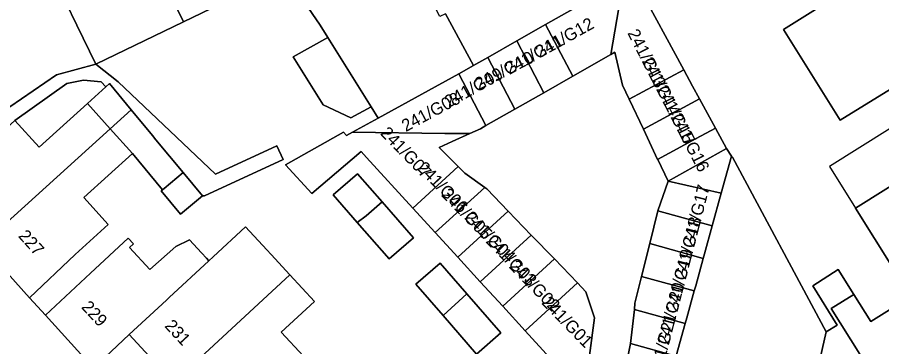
# Model space of a CAD drawing. Extents: x 159888 to 160761, y 384031 to 384750.
# Drawn here: x 160625.8 to 160696, y 384154.2 to 384181 of the extents above; entities that cross this region are included whole.
import ezdxf

# ---------------------------------------------------------------- set-up
doc = ezdxf.new("R2010")
doc.units = 0
for name, color, linetype in [('IMGEO_Erf', 7, 'Continuous'), ('IMGEO_Pand', 7, 'Continuous'), ('IMGEO_Pand_nummerreeks', 7, 'Continuous'), ('IMGEO_Pand_overbouw', 7, 'Continuous'), ('IMGEO_Voetpad_open', 7, 'Continuous')]:
    doc.layers.add(name, color=color, linetype=linetype)

msp = doc.modelspace()

# ---------------------------------------------------------------- linework, layer by layer
at = {"layer": 'IMGEO_Erf'}
for points in [[(160702.872, 384178.949), (160692.588, 384172.612), (160688.005, 384179.977), (160698.231, 384186.375)], [(160671.021, 384151.157), (160667.023, 384155.526), (160665.201, 384157.518), (160663.378, 384159.51), (160661.556, 384161.502), (160659.732, 384163.494), (160657.91, 384165.486), (160654.162, 384169.584), (160653.718, 384170.069), (160649.716, 384166.667), (160647.589, 384168.998), (160652.272, 384171.649), (160652.531, 384171.366), (160653.025, 384171.638), (160655.105, 384172.784), (160654.524, 384173.712), (160652.883, 384172.809), (160650.62, 384173.87), (160648.193, 384177.749), (160651.014, 384179.319), (160650.387, 384180.32), (160647.482, 384184.574), (160639.301, 384180.607), (160632.197, 384177.163), (160634.008, 384175.736), (160641.905, 384168.225), (160646.882, 384170.538), (160647.391, 384169.43), (160640.992, 384166.472), (160640.848, 384166.467), (160639.065, 384164.989), (160637.497, 384166.881), (160637.6, 384166.967), (160635.162, 384169.908), (160631.22, 384166.343), (160633.195, 384164.159), (160630.503, 384161.725), (160626.789, 384158.213), (160628.097, 384156.795), (160631.744, 384160.217), (160634.81, 384163.052), (160635.235, 384162.592), (160634.917, 384162.298), (160636.578, 384160.501), (160638.684, 384162.375), (160639.795, 384162.898), (160640.753, 384161.862), (160641.16, 384161.422), (160641.354, 384161.212), (160641.707, 384161.538), (160644.334, 384163.969), (160646.065, 384162.097), (160646.414, 384161.719), (160647.927, 384160.083), (160649.929, 384157.918), (160647.234, 384155.425), (160649.041, 384153.47)], [(160676.203, 384183.548), (160679.896, 384176.714), (160680.617, 384175.38), (160681.18, 384174.338), (160682.464, 384171.963), (160683.356, 384170.313), (160683.782, 384169.709), (160683.843, 384169.623), (160691.446, 384155.458), (160692.355, 384155.975), (160690.36, 384159.188), (160692.44, 384160.49), (160693.698, 384158.48), (160695.073, 384156.283), (160698.329, 384158.321), (160693.84, 384165.492), (160701.225, 384170.114)], [(160660.564, 384181.252), (160662.833, 384177.041), (160663.03, 384177.149), (160663.997, 384177.702), (160666.341, 384179.041), (160668.688, 384180.382), (160672.371, 384182.487)], [(160675.036, 384151.813), (160675.583, 384154.506), (160675.89, 384157.266), (160675.939, 384157.772), (160676.475, 384159.948), (160677.132, 384162.611), (160677.788, 384165.273), (160678.637, 384167.679), (160677.782, 384169.42), (160677.777, 384169.43), (160676.622, 384171.875), (160675.467, 384174.32), (160674.931, 384175.454), (160674.299, 384178.132), (160673.989, 384177.956), (160670.887, 384176.188), (160668.538, 384174.849), (160666.192, 384173.512), (160663.844, 384172.174), (160663.398, 384171.919), (160662.538, 384171.529), (160661.105, 384170.878), (160660.041, 384170.394), (160661.601, 384168.862), (160662.143, 384168.329), (160663.745, 384167.165), (160663.91, 384167.046), (160665.647, 384165.244), (160667.52, 384163.3), (160669.395, 384161.355), (160671.269, 384159.41), (160671.953, 384158.701), (160672.649, 384156.575), (160671.895, 384150.878)]]:
    msp.add_lwpolyline(points, dxfattribs=at)
for points in [[(160632.998, 384175.322), (160632.627, 384175.732), (160631.196, 384175.852), (160629.82, 384175.595), (160625.622, 384172.589), (160627.581, 384170.422), (160631.495, 384173.962)], [(160653.399, 384164.319), (160651.449, 384166.55), (160653.413, 384168.267), (160655.412, 384165.981), (160657.952, 384163.075), (160655.988, 384161.358)], [(160658.164, 384159.303), (160660.129, 384161.02), (160662.291, 384158.531), (160665.041, 384155.363), (160663.077, 384153.645), (160660.374, 384156.758)], [(160642.291, 384147.225), (160638.481, 384151.345), (160634.89, 384155.229), (160631.987, 384152.495), (160651.648, 384131.01), (160654.195, 384135.039), (160653.692, 384135.26), (160653.756, 384135.43), (160651.971, 384137.36), (160651.188, 384137.603), (160649.558, 384139.366), (160645.879, 384143.345)]]:
    msp.add_lwpolyline(points, close=True, dxfattribs=at)
at = {"layer": 'IMGEO_Pand'}
for points in [[(160645.288, 384196.144), (160641.669, 384194.379), (160647.482, 384184.574), (160650.387, 384180.32), (160651.014, 384179.319), (160654.524, 384173.712), (160655.105, 384172.784), (160661.639, 384176.383), (160662.833, 384177.041), (160660.564, 384181.252), (160660.099, 384181.017), (160658.877, 384183.435), (160655.542, 384181.753), (160653.572, 384185.66), (160651.072, 384184.458), (160648.819, 384189.143)], [(160641.669, 384194.379), (160641.492, 384194.293), (160641.319, 384194.648), (160634.156, 384191.155), (160637.755, 384183.778), (160639.301, 384180.607), (160647.482, 384184.574)], [(160639.301, 384180.607), (160637.755, 384183.778), (160634.156, 384191.155), (160627.06, 384187.695), (160630.651, 384180.333), (160632.197, 384177.163)], [(160707.112, 384181.599), (160702.471, 384189.025), (160698.231, 384186.375), (160688.005, 384179.977), (160692.588, 384172.612), (160702.872, 384178.949)], [(160620.053, 384184.278), (160623.636, 384176.931), (160625.207, 384173.709), (160628.993, 384176.283), (160632.197, 384177.163), (160630.651, 384180.333), (160627.06, 384187.695)], [(160670.887, 384176.188), (160673.989, 384177.956), (160675.257, 384185.373), (160674.24, 384187.336), (160670.726, 384185.423), (160672.371, 384182.487), (160668.688, 384180.382)], [(160675.467, 384174.32), (160679.896, 384176.714), (160676.203, 384183.548), (160675.257, 384185.373), (160673.989, 384177.956), (160674.299, 384178.132), (160674.931, 384175.454)], [(160666.341, 384179.041), (160668.538, 384174.849), (160670.887, 384176.188), (160668.688, 384180.382)], [(160651.014, 384179.319), (160648.193, 384177.749), (160650.62, 384173.87), (160652.883, 384172.809), (160654.524, 384173.712)], [(160708.874, 384179.395), (160704.627, 384176.756), (160699.109, 384173.495), (160701.225, 384170.114), (160693.84, 384165.492), (160698.329, 384158.321), (160695.073, 384156.283), (160693.698, 384158.48), (160691.87, 384157.347), (160699.705, 384144.851), (160707.888, 384149.886), (160707.822, 384149.992), (160717.841, 384156.272), (160717.715, 384156.474), (160715.887, 384159.43), (160719.777, 384161.847)], [(160666.341, 384179.041), (160663.997, 384177.702), (160666.192, 384173.512), (160668.538, 384174.849)], [(160661.639, 384176.383), (160663.844, 384172.174), (160666.192, 384173.512), (160663.997, 384177.702), (160663.03, 384177.149), (160662.833, 384177.041)], [(160653.025, 384171.638), (160660.512, 384171.526), (160662.538, 384171.529), (160663.398, 384171.919), (160663.844, 384172.174), (160661.639, 384176.383), (160655.105, 384172.784)], [(160681.18, 384174.338), (160680.617, 384175.38), (160679.896, 384176.714), (160675.467, 384174.32), (160676.622, 384171.875)], [(160632.998, 384175.322), (160631.495, 384173.962), (160633.338, 384171.924), (160635.046, 384173.468), (160633.29, 384175.586)], [(160677.777, 384169.43), (160680.917, 384171.127), (160682.464, 384171.963), (160681.18, 384174.338), (160676.622, 384171.875)], [(160633.338, 384171.924), (160631.495, 384173.962), (160627.581, 384170.422), (160625.622, 384172.589), (160622.902, 384170.129), (160619.148, 384166.694), (160622.922, 384162.506)], [(160635.046, 384173.468), (160633.338, 384171.924), (160635.162, 384169.908), (160637.6, 384166.967), (160637.728, 384167.072), (160639.28, 384168.359), (160637.066, 384171.031), (160636.782, 384171.373)], [(160631.22, 384166.343), (160635.162, 384169.908), (160633.338, 384171.924), (160622.922, 384162.506), (160626.789, 384158.213), (160630.503, 384161.725), (160633.195, 384164.159)], [(160653.025, 384171.638), (160652.531, 384171.366), (160652.272, 384171.649), (160647.589, 384168.998), (160649.716, 384166.667), (160653.718, 384170.069), (160654.162, 384169.584), (160657.91, 384165.486), (160661.601, 384168.862), (160660.041, 384170.394), (160661.105, 384170.878), (160662.538, 384171.529), (160660.512, 384171.526)], [(160677.777, 384169.43), (160677.782, 384169.42), (160678.637, 384167.679), (160683.356, 384170.313), (160682.464, 384171.963), (160680.917, 384171.127)], [(160683.782, 384169.709), (160683.356, 384170.313), (160678.637, 384167.679), (160682.947, 384166.69)], [(160691.446, 384155.458), (160683.843, 384169.623), (160683.782, 384169.709), (160682.947, 384166.69), (160682.216, 384164.048), (160681.589, 384161.781), (160681.485, 384161.406), (160680.869, 384159.179), (160680.754, 384158.764), (160680.149, 384156.577), (160680.023, 384156.122), (160679.429, 384153.975), (160679.292, 384153.48), (160678.709, 384151.372), (160678.561, 384150.838), (160677.989, 384148.77), (160677.83, 384148.196), (160676.077, 384141.611), (160674.835, 384137.369), (160671.042, 384128.005), (160673.451, 384127.094), (160681.354, 384124.103), (160684.924, 384132.58), (160689.459, 384146.59)], [(160659.732, 384163.494), (160663.745, 384167.165), (160662.143, 384168.329), (160661.601, 384168.862), (160657.91, 384165.486)], [(160639.28, 384168.359), (160637.728, 384167.072), (160637.6, 384166.967), (160637.497, 384166.881), (160639.065, 384164.989), (160640.848, 384166.467)], [(160653.399, 384164.319), (160654.111, 384164.87), (160655.412, 384165.981), (160653.413, 384168.267), (160651.449, 384166.55)], [(160682.216, 384164.048), (160682.947, 384166.69), (160678.637, 384167.679), (160677.788, 384165.273)], [(160659.732, 384163.494), (160661.556, 384161.502), (160665.647, 384165.244), (160663.91, 384167.046), (160663.745, 384167.165)], [(160653.399, 384164.319), (160655.988, 384161.358), (160657.952, 384163.075), (160655.412, 384165.981), (160654.111, 384164.87)], [(160661.556, 384161.502), (160663.378, 384159.51), (160667.52, 384163.3), (160665.647, 384165.244)], [(160682.216, 384164.048), (160677.788, 384165.273), (160677.132, 384162.611), (160681.485, 384161.406), (160681.589, 384161.781)], [(160647.927, 384160.083), (160646.414, 384161.719), (160646.065, 384162.097), (160644.334, 384163.969), (160641.707, 384161.538), (160641.354, 384161.212), (160638.139, 384158.235), (160637.911, 384158.025), (160634.89, 384155.229), (160638.481, 384151.345)], [(160641.354, 384161.212), (160641.16, 384161.422), (160640.753, 384161.862), (160639.795, 384162.898), (160638.684, 384162.375), (160636.578, 384160.501), (160634.917, 384162.298), (160635.235, 384162.592), (160634.81, 384163.052), (160631.744, 384160.217), (160628.097, 384156.795), (160631.987, 384152.495), (160634.89, 384155.229), (160637.911, 384158.025), (160638.139, 384158.235)], [(160669.395, 384161.355), (160667.52, 384163.3), (160663.378, 384159.51), (160665.201, 384157.518)], [(160680.754, 384158.764), (160680.869, 384159.179), (160681.485, 384161.406), (160677.132, 384162.611), (160676.475, 384159.948)], [(160662.291, 384158.531), (160660.129, 384161.02), (160658.164, 384159.303), (160660.374, 384156.758)], [(160667.023, 384155.526), (160671.269, 384159.41), (160669.395, 384161.355), (160665.201, 384157.518)], [(160681.354, 384124.103), (160685.688, 384122.448), (160688.14, 384121.503), (160692.222, 384132.007), (160695.556, 384140.596), (160696.368, 384142.798), (160699.705, 384144.851), (160691.87, 384157.347), (160693.698, 384158.48), (160692.44, 384160.49), (160690.36, 384159.188), (160692.355, 384155.975), (160691.446, 384155.458), (160689.459, 384146.59), (160684.924, 384132.58)], [(160642.291, 384147.225), (160649.041, 384153.47), (160647.234, 384155.425), (160649.929, 384157.918), (160647.927, 384160.083), (160638.481, 384151.345)], [(160680.754, 384158.764), (160676.475, 384159.948), (160675.939, 384157.772), (160675.89, 384157.266), (160680.023, 384156.122), (160680.149, 384156.577)], [(160667.023, 384155.526), (160671.021, 384151.157), (160671.895, 384150.878), (160672.649, 384156.575), (160671.953, 384158.701), (160671.269, 384159.41)], [(160662.291, 384158.531), (160660.374, 384156.758), (160663.077, 384153.645), (160665.041, 384155.363)], [(160675.583, 384154.506), (160679.292, 384153.48), (160679.429, 384153.975), (160680.023, 384156.122), (160675.89, 384157.266)], [(160675.583, 384154.506), (160675.036, 384151.813), (160678.561, 384150.838), (160678.709, 384151.372), (160679.292, 384153.48)]]:
    msp.add_lwpolyline(points, close=True, dxfattribs=at)
at = {"layer": 'IMGEO_Pand_overbouw'}
msp.add_lwpolyline([(160699.109, 384173.495), (160691.724, 384168.872), (160693.84, 384165.492), (160701.225, 384170.114)], close=True, dxfattribs=at)
at = {"layer": 'IMGEO_Voetpad_open'}
msp.add_lwpolyline([(160634.008, 384175.736), (160632.197, 384177.163), (160628.993, 384176.283), (160625.207, 384173.709), (160621.058, 384170.216), (160618.165, 384167.753), (160619.148, 384166.694), (160622.902, 384170.129), (160625.622, 384172.589), (160629.82, 384175.595), (160631.196, 384175.852), (160632.627, 384175.732), (160632.998, 384175.322), (160633.29, 384175.586), (160635.046, 384173.468), (160636.782, 384171.373), (160637.066, 384171.031), (160639.28, 384168.359), (160640.848, 384166.467), (160640.992, 384166.472), (160647.391, 384169.43), (160646.882, 384170.538), (160641.905, 384168.225)], close=True, dxfattribs=at)
msp.add_lwpolyline([(160631.987, 384152.495), (160628.097, 384156.795), (160626.789, 384158.213), (160622.922, 384162.506)], dxfattribs=at)

# ---------------------------------------------------------------- texts
at = {"layer": 'IMGEO_Pand_nummerreeks'}
for s, rotation, p in [('241/G12', 28.98882, (160668.222, 384177.65)), ('241/G13', 297.17642, (160675.299, 384179.694)), ('241/G11', 28.98882, (160665.747, 384176.278)), ('241/G10', 27.3122, (160663.276, 384175.041)), ('241/G14', 297.17642, (160676.466, 384177.421)), ('241/G09', 28.74963, (160660.835, 384173.602)), ('241/G15', 297.17642, (160677.633, 384175.149)), ('241/G08', 28.24814, (160657.34, 384171.644)), ('241/G16', 297.17642, (160678.799, 384172.876)), ('241/G07', 314.21085, (160655.216, 384171.502)), ('241/G06', 314.21085, (160658.195, 384168.68)), ('241/G17', 75.50335, (160680.733, 384162.257)), ('241/G05', 314.21085, (160660.164, 384166.52)), ('241/G04', 314.21085, (160662.039, 384164.66)), ('241/G18', 75.50335, (160680.057, 384159.643)), ('227', 312.12938, (160625.839, 384163.184)), ('241/G03', 314.21085, (160663.781, 384162.745)), ('241/G19', 75.50335, (160679.379, 384157.019)), ('241/G02', 314.21085, (160665.657, 384160.694)), ('241/G20', 75.50335, (160678.681, 384154.32)), ('241/G01', 314.21085, (160668.316, 384157.755)), ('229', 312.75963, (160630.955, 384157.416)), ('241/G21', 75.50335, (160678.031, 384151.806)), ('231', 312.75963, (160637.714, 384155.885))]:
    msp.add_text(s, height=1, rotation=rotation, dxfattribs=at).set_placement(p)

doc.saveas('drawing.dxf')
